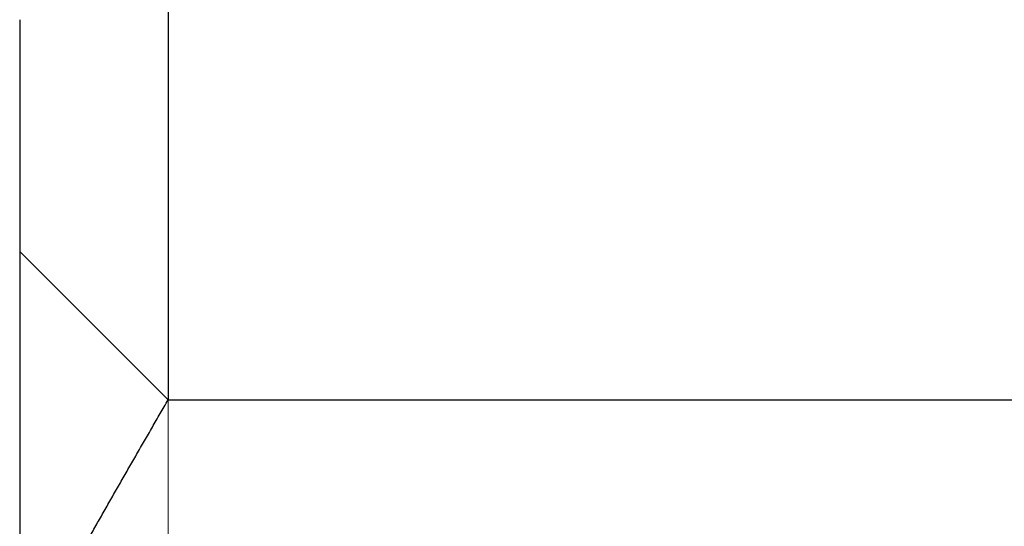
# Model space of a CAD drawing. Header units: millimetres. Extents: x 5939 to 6064, y 7184 to 7303.
# Tile 439 of 656: x 5994.06 to 5997.38, y 7213.7 to 7215.4. Entities that reach past the tile are written whole.
import ezdxf
from ezdxf.lldxf.tags import DXFTag

# ---------------------------------------------------------------- set-up
doc = ezdxf.new("R2010")
doc.units = ezdxf.units.MM
doc.layers.add('1', color=7, linetype='CONTINUOUS', true_color=0xffffff)
tags = doc.linetypes.add('DASHED', pattern=[25.72, 12.86, -12.86]).pattern_tags.tags
tags[6:7] = [DXFTag(74, 4), DXFTag(75, 0), DXFTag(340, '0'), DXFTag(46, 0.0), DXFTag(50, 0.0), DXFTag(44, 0.0), DXFTag(45, 0.0)]
tags[4:5] = [DXFTag(74, 4), DXFTag(75, 0), DXFTag(340, '0'), DXFTag(46, 0.0), DXFTag(50, 0.0), DXFTag(44, 0.0), DXFTag(45, 0.0)]

msp = doc.modelspace()

# ---------------------------------------------------------------- linework, layer by layer
at = {"layer": '1', "color": 7, "linetype": 'Continuous'}
for p, q in [((5994.5599, 7219.1317), (5994.5599, 7214.1217)), ((5994.0599, 7215.4022), (5994.0599, 7213.2399)), ((5994.5599, 7214.1217), (6002.5599, 7214.1217))]:
    msp.add_line(p, q, dxfattribs=at)
at = {"layer": '1', "color": 251, "linetype": 'DASHED', "lineweight": 5}
for p, q in [((5994.5599, 7214.1218), (5994.0599, 7214.6218)), ((5994.5599, 7214.0061), (5994.5599, 7214.1219)), ((5999.0599, 7214.1218), (5994.5599, 7214.1218)), ((5994.5599, 7214.1217), (6002.5599, 7214.1217)), ((5994.5599, 7210.7561), (5994.5599, 7214.0061))]:
    msp.add_line(p, q, dxfattribs=at)
at = {"layer": '1', "color": 7, "linetype": 'Continuous'}
msp.add_open_spline([(5994.0599, 7213.2399), (5994.1556, 7213.4129), (5994.2533, 7213.5875), (5994.3533, 7213.7638), (5994.4555, 7213.9419), (5994.5599, 7214.1217)], degree=5, dxfattribs=at)

doc.saveas('drawing.dxf')
